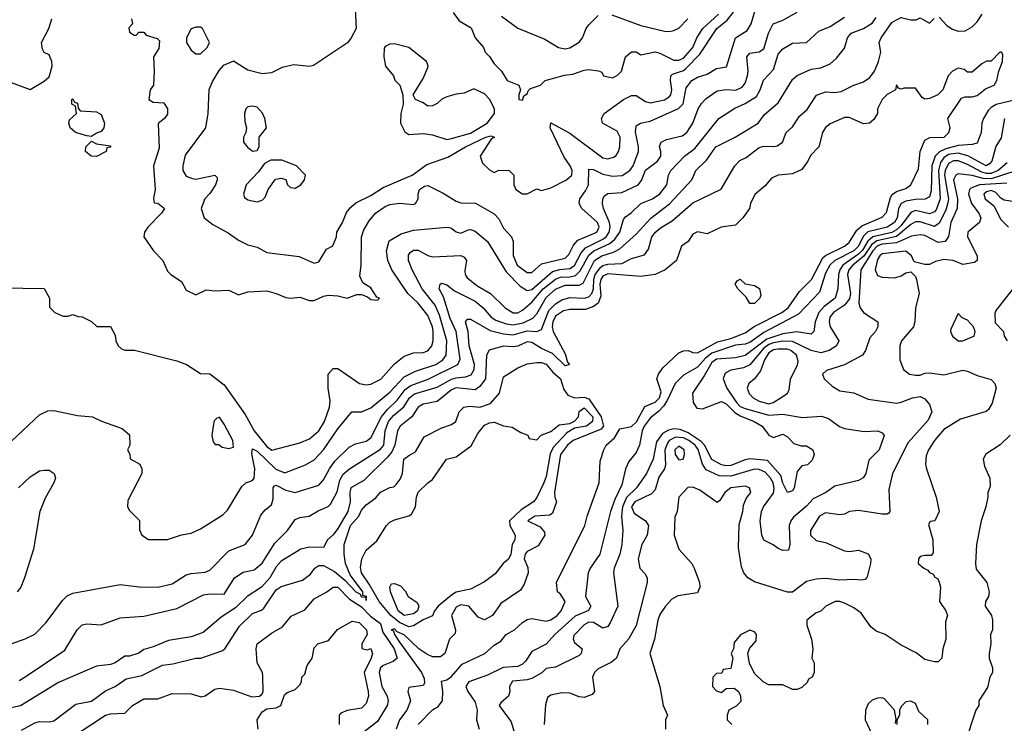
# Model space of a CAD drawing. Header units: inches. Extents: x 2348341 to 2479810, y 460419 to 613669.
# Tile 371 of 656: x 2390506 to 2394665, y 562055 to 565027. Entities that reach past the tile are written whole.
import ezdxf

# ---------------------------------------------------------------- set-up
doc = ezdxf.new("R2010")
doc.units = ezdxf.units.IN
doc.header["$MEASUREMENT"] = 0
doc.layers.add('C3596', color=7, linetype='Continuous')

msp = doc.modelspace()

# ---------------------------------------------------------------- linework, layer by layer
at = {"layer": 'C3596', "color": 2}
for points, elevation in [([(2390430, 563894), (2390610, 563891.3), (2390632, 563850), (2390632.7, 563812.7), (2390654, 563790), (2390690, 563774), (2390710, 563774), (2390730, 563782), (2390752.7, 563772.7), (2390770, 563772), (2390810, 563752), (2390831.6, 563731.6), (2390890, 563731.3), (2390910, 563694), (2390912, 563670), (2390922, 563650), (2390936.9, 563636.9), (2390950, 563631.3), (2390990.9, 563630.9), (2391170, 563586), (2391210.7, 563570.7), (2391270, 563532), (2391310, 563531.3), (2391370, 563484.7), (2391459.3, 563359.3), (2391496.4, 563290), (2391550, 563224.4), (2391571.8, 563208.2), (2391690, 563239.1), (2391730, 563256.3), (2391770, 563290.8), (2391793.6, 563330), (2391814.5, 563390), (2391817, 563417), (2391808.9, 563471.1), (2391808.7, 563530), (2391830, 563554), (2391850, 563554), (2391942, 563490), (2391970, 563484), (2391990, 563487.7), (2392031.1, 563508.9), (2392088.5, 563571.5), (2392130, 563606), (2392170, 563619.3), (2392210, 563621.6), (2392230, 563627.7), (2392247, 563650), (2392253, 563670), (2392252.4, 563710), (2392249.6, 563730), (2392230, 563778), (2392190, 563829.6), (2392145.1, 563870), (2392078, 563970), (2392060.9, 564010), (2392055.1, 564050), (2392066.6, 564093.4), (2392117.2, 564122.8), (2392170, 564138.4), (2392310.6, 564150.6), (2392327.3, 564147.3), (2392350, 564131.3), (2392370, 564124.7), (2392400.2, 564139.8), (2392410, 564141), (2392430, 564134), (2392482, 564090), (2392561.5, 563961.5), (2392620.7, 563900.7), (2392650, 563882.7), (2392670, 563886.7), (2392756.9, 563963.1), (2392787.6, 563972.4), (2392830, 563975.8), (2392850, 563989), (2392877.9, 564042.1), (2392896.2, 564063.8), (2392970, 564099.7), (2392983.5, 564110), (2392996.8, 564130), (2393000.8, 564150), (2392998.2, 564170), (2392971.8, 564230), (2392967.6, 564250), (2392969.7, 564270.3), (2392977, 564283), (2392990, 564293.4), (2393050, 564296.3), (2393119.3, 564330), (2393132.5, 564347.5), (2393150, 564390.6), (2393200.9, 564430), (2393214, 564450), (2393215.1, 564470), (2393209.3, 564490.7), (2393215.3, 564510), (2393238.6, 564521.4), (2393304.4, 564535.6), (2393323.7, 564550), (2393349.7, 564590.3), (2393371.8, 564650), (2393386.5, 564673.5), (2393406.5, 564693.5), (2393453, 564727), (2393490, 564732.2), (2393531.1, 564728.9), (2393558.2, 564741.8), (2393570, 564758.8), (2393580.5, 564790), (2393583.5, 564810), (2393578.4, 564870), (2393590, 564884.9), (2393630, 564890.4), (2393650, 564904), (2393669.6, 564970.4), (2393689.2, 565010), (2393730, 565024.9), (2393790, 565059.3)], 86), ([(2390978, 565030), (2390982, 565010), (2390967.9, 564992.1), (2390970, 564974), (2390990, 564962), (2390998, 564962), (2391010, 564974), (2391030, 564974), (2391041, 564961), (2391087.3, 564947.3), (2391097.1, 564937.1), (2391094.4, 564905.6), (2391071, 564870), (2391074.8, 564810), (2391071.3, 564750), (2391058, 564730), (2391052, 564690), (2391070, 564678), (2391115.3, 564675.3), (2391130.8, 564650), (2391130, 564628), (2391118, 564610), (2391091.3, 564588.7), (2391095.9, 564484.1), (2391070.9, 564409.1), (2391078.8, 564310), (2391072, 564272), (2391074, 564254), (2391090, 564252), (2391118, 564230), (2391104.7, 564210), (2391046.8, 564150), (2391034, 564130), (2391031, 564110), (2391071.3, 564050), (2391110.8, 564010), (2391130, 563964.7), (2391144.7, 563950), (2391190, 563921), (2391210, 563884.7), (2391250, 563864.7), (2391293.6, 563886.4), (2391330, 563881), (2391390, 563884.7), (2391430, 563864.7), (2391470, 563878), (2391550, 563881), (2391590, 563870.8), (2391630, 563854), (2391650, 563850.8), (2391690, 563854.8), (2391730, 563841), (2391750, 563841), (2391790, 563858.8), (2391810, 563862.8), (2391850, 563861), (2391890, 563851.3), (2391930, 563866), (2391950, 563866), (2391976, 563856), (2391990, 563844.7), (2392018, 563842), (2392026, 563850), (2392015.3, 563855.3), (2391990, 563894), (2391955.3, 563915.3), (2391943.1, 563943.1), (2391949.3, 563990.7), (2391949.6, 564109.6), (2391960.1, 564139.9), (2391982.3, 564177.7), (2392009.4, 564210), (2392050, 564237.3), (2392070, 564246), (2392110, 564251.3), (2392170, 564246), (2392178, 564250), (2392188.7, 564270), (2392188.7, 564290), (2392195.3, 564310), (2392216.5, 564323.5), (2392230, 564326.8), (2392294.5, 564294.5), (2392350, 564260.3), (2392370, 564254), (2392431.8, 564251.8), (2392510, 564207.3), (2392530, 564186), (2392550, 564146.8), (2392584, 564110), (2392590.5, 564090.5), (2392590.5, 564030.5), (2392608, 563990), (2392650, 563958.8), (2392670, 563958.8), (2392710, 563995.8), (2392810, 564020.3), (2392825.2, 564034.8), (2392845.1, 564074.9), (2392863.9, 564096.1), (2392943.7, 564130), (2392954.3, 564150), (2392946.6, 564170), (2392881.2, 564230), (2392869.4, 564250), (2392872.3, 564270), (2392896.4, 564303.6), (2392908.2, 564330), (2392910, 564396), (2392930, 564394), (2392970, 564374.9), (2393010, 564365.7), (2393050.8, 564369.2), (2393083.6, 564390), (2393096.9, 564410), (2393120.5, 564470), (2393120.5, 564490), (2393107.3, 564552.7), (2393110, 564578), (2393128, 564590), (2393170, 564598.7), (2393288.6, 564651.4), (2393308.5, 564671.5), (2393321.1, 564738.9), (2393345.2, 564770), (2393370, 564784), (2393410, 564797.3), (2393450, 564821), (2393491.7, 564828.3), (2393529.4, 564950), (2393579.3, 564980.7), (2393596.2, 565010), (2393613, 565067)], 90), ([(2391922.8, 565070), (2391926.8, 564990), (2391906.8, 564950), (2391890.4, 564929.6), (2391747.1, 564832.9), (2391730, 564829.3), (2391663.5, 564836.5), (2391615.3, 564824.7), (2391570, 564802), (2391530, 564798), (2391470, 564813.2), (2391410, 564852.3), (2391366.1, 564833.9), (2391347.4, 564812.6), (2391322, 564770), (2391304.9, 564730), (2391300.7, 564630), (2391291, 564570), (2391205.8, 564454.2), (2391194.8, 564410), (2391194.8, 564390), (2391210, 564366), (2391235.9, 564355.9), (2391250, 564353.4), (2391330, 564370.7), (2391339.8, 564359.8), (2391341, 564350), (2391333.4, 564330), (2391310, 564293.2), (2391288, 564270), (2391273.4, 564230), (2391286, 564190), (2391321.4, 564161.4), (2391387.1, 564127.1), (2391430, 564096), (2391470, 564076), (2391510, 564066), (2391550, 564044), (2391687.1, 564027.1), (2391750, 563998), (2391770, 564004.7), (2391802, 564058), (2391828.7, 564071.3), (2391844, 564110), (2391845.2, 564130), (2391869.3, 564170), (2391887.3, 564212.7), (2391904.4, 564235.6), (2391926.2, 564253.8), (2391990, 564284.4), (2392041.5, 564318.5), (2392163.7, 564370), (2392225.3, 564414.7), (2392314.5, 564445.5), (2392390, 564490.3), (2392475.3, 564530), (2392495.9, 564535.9), (2392511.3, 564531.3), (2392497.3, 564522.7), (2392450.7, 564450), (2392461.4, 564421.4), (2392490, 564392), (2392510, 564382), (2392530, 564391), (2392574, 564390), (2392594, 564370), (2392594, 564330), (2392602, 564310), (2392630, 564292), (2392650, 564292), (2392690, 564312), (2392710, 564304.7), (2392750, 564316), (2392815.3, 564350), (2392839, 564370), (2392839.5, 564390), (2392831.3, 564410), (2392805.7, 564445.7), (2392747.3, 564570), (2392749.3, 564590.7), (2392830, 564548), (2392970, 564443), (2392990, 564439.1), (2393014.2, 564445.8), (2393026.3, 564453.7), (2393035.1, 564470), (2393040.9, 564490), (2393042.9, 564530), (2393030, 564556), (2392968.7, 564590), (2392964, 564610), (2392975.3, 564630), (2393057.2, 564690), (2393090, 564706), (2393110, 564706), (2393150, 564682), (2393170, 564675.5), (2393230, 564688.8), (2393250, 564700.5), (2393256.9, 564710), (2393261.1, 564730), (2393254.7, 564770), (2393257, 564790), (2393263.3, 564796.7), (2393310, 564812.4), (2393320, 564820), (2393378.5, 564881.5), (2393451.5, 564990), (2393494.6, 565025.4), (2393521.2, 565058.8)], 94), ([(2392337.5, 565057.5), (2392362, 565022), (2392412.7, 564992.7), (2392430.8, 564950), (2392464.7, 564910), (2392472, 564890), (2392490, 564872), (2392510, 564841), (2392541, 564810), (2392566, 564770), (2392614, 564750), (2392622, 564730), (2392614, 564710), (2392614, 564690), (2392630, 564687.3), (2392635.3, 564704.7), (2392650, 564714), (2392654, 564726), (2392664, 564736), (2392706, 564750), (2392726, 564770), (2392807.2, 564792.8), (2392843.2, 564796.8), (2392890, 564814), (2392910, 564816.3), (2392950.9, 564810.9), (2392964.7, 564804.7), (2392972, 564790), (2393010, 564781), (2393030, 564791.3), (2393048.7, 564810), (2393065.2, 564870), (2393090, 564890.7), (2393110, 564891), (2393130, 564878), (2393190, 564890.5), (2393210, 564885.5), (2393270, 564856.5), (2393290, 564855.3), (2393310, 564864.2), (2393349.7, 564910), (2393366.3, 564950), (2393391.2, 564990), (2393458.3, 565050)], 98), ([(2390470, 562391.3), (2390530, 562411.3), (2390570, 562432), (2390618.6, 562481.4), (2390686.8, 562573.2), (2390707, 562593), (2390730, 562604), (2390930, 562641), (2391010.9, 562630.9), (2391089.3, 562630.7), (2391150, 562644), (2391210, 562682), (2391230, 562688), (2391290, 562693.4), (2391310, 562702), (2391390, 562784), (2391459, 562810), (2391489.3, 562850), (2391525.4, 562934.6), (2391543.3, 562956.7), (2391570, 562978), (2391576.6, 563003.4), (2391577.2, 563050), (2391582, 563058), (2391590, 563060.7), (2391630, 563039.5), (2391670, 563030.5), (2391770, 563060.7), (2391790, 563082.8), (2391815.1, 563130), (2391838, 563162), (2391898.6, 563221.4), (2391924, 563236), (2391970, 563246.7), (2391990, 563260.5), (2392034.2, 563350), (2392059.4, 563380.6), (2392100.7, 563419.3), (2392134.9, 563465.1), (2392158.5, 563481.5), (2392231.4, 563508.6), (2392357, 563570), (2392366.5, 563593.5), (2392349.8, 563709.8), (2392325.1, 563765.1), (2392296.2, 563856.2), (2392278, 563890), (2392282, 563910), (2392290, 563914), (2392310, 563907.3), (2392342.3, 563882.3), (2392430, 563838.4), (2392463.8, 563810), (2392498, 563770), (2392517.1, 563757.1), (2392561.6, 563741.6), (2392590, 563738), (2392633.6, 563746.4), (2392674.2, 563765.8), (2392690, 563783.8), (2392730, 563853.4), (2392770, 563889), (2392810, 563905.8), (2392870, 563905.2), (2392886.5, 563913.5), (2392933.7, 564010), (2392965.1, 564030), (2393014.8, 564045.2), (2393041.6, 564058.4), (2393110, 564121.6), (2393171.7, 564188.3), (2393251.5, 564248.5), (2393346, 564350), (2393362.9, 564390), (2393406.7, 564433.3), (2393446.6, 564490), (2393529, 564530), (2393626, 564590), (2393653, 564627), (2393710, 564676), (2393770, 564774), (2393790, 564790.5), (2393850, 564817.3), (2393890, 564823), (2393930, 564840.7), (2393955.9, 564864.1), (2393990, 564906), (2394003.6, 564950), (2394018, 564970), (2394070.8, 564989.2), (2394107.8, 565012.2), (2394123.8, 565036.2)], 78), ([(2390470, 564761), (2390550, 564731.3), (2390610, 564766.8), (2390630, 564786), (2390644, 564830), (2390642, 564850), (2390630, 564878), (2390610, 564888), (2390602, 564902), (2390599, 564930), (2390628.7, 564990), (2390642, 565030)], 90), ([(2390472.5, 563247.5), (2390590, 563358), (2390624.7, 563375.3), (2390650, 563376), (2390750, 563354.8), (2390814, 563350), (2390851.1, 563331.1), (2390939.6, 563299.6), (2390970, 563274), (2390972, 563230), (2390962, 563210), (2390971.6, 563191.6), (2390972.7, 563172.7), (2391014, 563150), (2391022, 563130), (2391022, 563110), (2390963.6, 562996.4), (2390962, 562970), (2390970, 562954), (2391011.6, 562911.6), (2391012.7, 562872.7), (2391022, 562850), (2391050, 562832), (2391130, 562831.3), (2391189.1, 562850.9), (2391230, 562858), (2391270, 562876), (2391364.1, 562935.9), (2391384.1, 562955.9), (2391444.8, 563055.2), (2391462, 563070), (2391490, 563080.7), (2391497, 563090), (2391499.7, 563130), (2391486.2, 563193.8), (2391490, 563214.8), (2391510, 563204.4), (2391588, 563128), (2391626.8, 563113.2), (2391713.1, 563146.9), (2391750, 563168), (2391790, 563210.5), (2391850, 563299.1), (2391909.5, 563370.5), (2391950, 563370.5), (2391990, 563388), (2392070, 563454), (2392130, 563518.7), (2392177.5, 563542.5), (2392264.5, 563570), (2392293.6, 563590), (2392307.8, 563610), (2392309.8, 563670), (2392279.4, 563779.4), (2392261.1, 563821.1), (2392206, 563890), (2392164.2, 563970), (2392148, 564010), (2392148.2, 564031.8), (2392155.9, 564044.1), (2392170, 564052.7), (2392190, 564052.7), (2392230, 564030.7), (2392250, 564025.5), (2392370, 564030.3), (2392383.7, 564023.7), (2392393.4, 564010), (2392387.2, 563967.2), (2392388.5, 563950), (2392396.9, 563936.9), (2392440.9, 563900.9), (2392495.5, 563870), (2392556.3, 563810), (2392590, 563788.9), (2392610, 563788.9), (2392630, 563800.4), (2392670, 563833.4), (2392717.6, 563890), (2392770, 563930.2), (2392790, 563939.7), (2392830, 563940.2), (2392854.3, 563945.7), (2392874.3, 563965.7), (2392910, 564032.4), (2392931.3, 564050), (2392999, 564081), (2393020.7, 564099.3), (2393041.7, 564130), (2393056.6, 564183.4), (2393065.6, 564194.4), (2393089.6, 564210.4), (2393129.7, 564250.3), (2393179, 564270), (2393210, 564290.8), (2393239.5, 564330), (2393247, 564370), (2393257, 564390), (2393315.1, 564450), (2393357.4, 564482.6), (2393459.3, 564610), (2393526.7, 564653.3), (2393570, 564672.2), (2393618, 564702), (2393634, 564730), (2393648.1, 564771.9), (2393690, 564816), (2393710, 564881), (2393730, 564904), (2393770, 564927.3), (2393830, 564930.8), (2393881.2, 564978.8), (2393930, 564998), (2393990, 565037.6)], 82), ([(2390504.1, 562235.9), (2390530, 562250.7), (2390696.6, 562363.4), (2390749.2, 562450), (2390770, 562470.8), (2390790, 562474.8), (2390850, 562470.8), (2390930, 562500.7), (2391030, 562508), (2391170, 562540.5), (2391282.5, 562597.5), (2391310, 562602), (2391370, 562601), (2391414, 562670), (2391450, 562694), (2391496.6, 562703.4), (2391530, 562730.8), (2391584.2, 562815.8), (2391637.2, 562870), (2391670, 562916), (2391690, 562924), (2391729.5, 562930.5), (2391767.2, 562952.8), (2391809.6, 562970.4), (2391819.6, 562980.4), (2391847.3, 563032.7), (2391858.4, 563081.6), (2391872.2, 563107.8), (2391899.3, 563130), (2392030, 563212.2), (2392044, 563230), (2392049.8, 563290), (2392064.5, 563330), (2392085.3, 563354.7), (2392128.4, 563391.6), (2392152.8, 563430), (2392174.1, 563445.9), (2392270, 563475.2), (2392330, 563508.2), (2392350, 563514.7), (2392390, 563517.7), (2392413.4, 563526.6), (2392425.7, 563550), (2392427.3, 563570), (2392405.4, 563650), (2392401, 563710), (2392389.5, 563750.5), (2392398, 563762), (2392410, 563762), (2392493.9, 563713.9), (2392550, 563699.7), (2392590, 563695.5), (2392650, 563712.9), (2392690, 563710.4), (2392710, 563718.8), (2392741.7, 563798.3), (2392770, 563827.2), (2392796.6, 563843.4), (2392830, 563854), (2392890, 563850.3), (2392910, 563856.5), (2392922.6, 563870), (2392929.8, 563890), (2392931.2, 563930), (2392937, 563950), (2392959.7, 563980.3), (2392970, 563989.1), (2392990, 563993.6), (2393050, 563996.5), (2393090, 564018.4), (2393146, 564034), (2393162.7, 564057.3), (2393177, 564110), (2393192.3, 564130), (2393212.7, 564147.3), (2393262.7, 564177.3), (2393350, 564254), (2393469.2, 564310.8), (2393527, 564410), (2393548.3, 564431.7), (2393574.7, 564445.3), (2393630, 564487.3), (2393650, 564493), (2393690, 564490.7), (2393706, 564494), (2393728.7, 564510), (2393744, 564550), (2393770, 564574.8), (2393800.5, 564619.5), (2393832.9, 564647.1), (2393872, 564708), (2393910, 564722), (2393950, 564719.3), (2393976.6, 564723.4), (2394030, 564750.7), (2394070, 564764), (2394097.7, 564782.3), (2394117, 564810), (2394133.2, 564850), (2394144, 564890), (2394137.2, 564930), (2394145.2, 564950), (2394190, 565014.8), (2394210, 565026.8), (2394230, 565036), (2394270, 565026), (2394293.6, 565026.4), (2394310, 565034), (2394350, 565012), (2394368.7, 565031.3)], 74), ([(2392541.4, 565041.4), (2392610, 564990.8), (2392724.5, 564944.5), (2392782, 564910), (2392810, 564904), (2392830, 564907.3), (2392870, 564931.3), (2392884, 564950), (2392899, 564990), (2392910, 565004.7), (2392950, 565044.7)], 102), ([(2393007.9, 565047.9), (2393130, 565002.4), (2393230, 564978), (2393250, 564977.3), (2393270, 564980.7), (2393290, 564990.8), (2393329, 565030)], 102), ([(2394390, 565038), (2394422.4, 565002.4), (2394446.4, 564986.4), (2394470, 564978), (2394500.1, 564979.9), (2394530, 564997.3), (2394550, 565017.3), (2394571.8, 565050)], 74), ([(2392188.8, 562050), (2392250, 562111.8), (2392274.4, 562125.6), (2392292.7, 562150), (2392294, 562190), (2392287.7, 562232.3), (2392310, 562238.4), (2392330, 562252), (2392375.8, 562304.2), (2392471.3, 562350), (2392510, 562385.2), (2392538, 562402), (2392561, 562430), (2392596, 562450), (2392630, 562481.2), (2392650, 562493.2), (2392670, 562497.2), (2392730, 562486.6), (2392750, 562491.6), (2392777, 562510), (2392793.4, 562530), (2392810.3, 562570), (2392790, 562601), (2392778, 562610), (2392774, 562650), (2392893, 562890), (2392903, 562930), (2392954, 563070), (2392958, 563162), (2392973.4, 563210), (2392984, 563230), (2393019.1, 563260.9), (2393041.1, 563298.9), (2393090, 563308.4), (2393111.3, 563328.7), (2393147.2, 563392.8), (2393190, 563411.8), (2393208.2, 563430), (2393215.6, 563455.6), (2393196.9, 563510), (2393204.4, 563530), (2393223.4, 563556.6), (2393290, 563619.1), (2393310, 563628.2), (2393329.6, 563629.6), (2393350, 563620.9), (2393370, 563619.6), (2393454.2, 563665.8), (2393510, 563679.8), (2393570, 563704.7), (2393609.2, 563730.8), (2393726, 563790), (2393752, 563810), (2393800.7, 563879.3), (2393851, 563929), (2393899.1, 564020.9), (2393909.3, 564030.7), (2393990.5, 564070), (2394010, 564085.6), (2394041.8, 564138.2), (2394063.2, 564156.8), (2394150, 564193), (2394167.3, 564212.7), (2394184.1, 564275.9), (2394191.4, 564288.6), (2394210, 564301.6), (2394250, 564313.2), (2394270.8, 564330), (2394303, 564397), (2394310.4, 564469.6), (2394330, 564518), (2394350.8, 564529.2), (2394411.3, 564530), (2394431.3, 564550), (2394436, 564570), (2394426.8, 564610), (2394484.9, 564695.1), (2394498.8, 564701.2), (2394530, 564700.9), (2394550, 564706.6), (2394585.5, 564734.5), (2394622, 564750), (2394634, 564770), (2394642, 564810), (2394658, 564850), (2394659.6, 564879.6), (2394654, 564890), (2394646, 564890), (2394610, 564852), (2394590, 564851.3), (2394570, 564841), (2394530, 564804.7), (2394510, 564804.7), (2394496, 564816), (2394470, 564822), (2394446, 564810), (2394428, 564790), (2394406, 564730), (2394385.2, 564710), (2394350, 564693.4), (2394330, 564691), (2394318.8, 564698.8), (2394290, 564738), (2394242, 564738), (2394230, 564734), (2394218, 564738), (2394210, 564752), (2394206, 564730), (2394170, 564711.3), (2394149, 564690), (2394129.5, 564650.5), (2394129.2, 564630), (2394114.2, 564605.8), (2394095.3, 564590), (2394070, 564587.3), (2394010, 564613.4), (2393990, 564614), (2393930, 564586.8), (2393910, 564570.8), (2393897.2, 564550), (2393881.2, 564490), (2393846.3, 564453.7), (2393836, 564430), (2393810, 564394.8), (2393770, 564375.5), (2393710, 564370.8), (2393682.5, 564357.5), (2393654.8, 564325.2), (2393612.1, 564287.9), (2393593.2, 564250), (2393589, 564230), (2393561.2, 564190), (2393530, 564159.1), (2393469.5, 564150.5), (2393410, 564122.8), (2393370, 564130.7), (2393350, 564121), (2393329.6, 564090.4), (2393302, 564070), (2393281.2, 564010), (2393232.3, 563970), (2393190, 563950.3), (2393130, 563942.3), (2392990, 563953.8), (2392970, 563943.6), (2392961.1, 563930), (2392957, 563910), (2392960.7, 563859.3), (2392949.7, 563830), (2392930, 563814.9), (2392896.8, 563803.2), (2392830, 563802.3), (2392802.9, 563797.1), (2392770, 563774), (2392757.7, 563750), (2392755.9, 563730), (2392760.3, 563710), (2392810, 563615.1), (2392820.5, 563580.5), (2392828, 563570), (2392810, 563565.5), (2392756.3, 563616.3), (2392710, 563637.4), (2392670, 563663.1), (2392650, 563666.4), (2392610, 563648.4), (2392590, 563644.9), (2392550, 563648), (2392489.4, 563630.6), (2392478.4, 563610), (2392473.3, 563510), (2392450, 563477.1), (2392430, 563463.8), (2392350, 563471.4), (2392330, 563463.7), (2392270, 563414.4), (2392210, 563402.4), (2392190, 563390.4), (2392162.9, 563350), (2392114, 563310), (2392102.4, 563290), (2392091.1, 563230), (2392077.7, 563202.3), (2392060.3, 563179.7), (2391959.8, 563080.2), (2391905.6, 563050), (2391900.5, 563030), (2391901.7, 562990), (2391892.1, 562950), (2391850, 562877.1), (2391830, 562850.5), (2391806.6, 562830), (2391790, 562798), (2391730, 562799.6), (2391694, 562790), (2391610, 562739.3), (2391590, 562715.5), (2391563.1, 562670), (2391527.8, 562630), (2391467.3, 562590), (2391417.7, 562542.3), (2391357, 562503), (2391280.8, 562439.2), (2391230, 562420.4), (2391134.7, 562405.3), (2391070, 562377.3), (2391030, 562366.8), (2391010, 562351.3), (2390970, 562338), (2390950, 562338), (2390910, 562311), (2390890, 562302.8), (2390830, 562296), (2390670, 562227.3), (2390510, 562128.2), (2390450, 562115.5)], 70), ([(2394719.1, 564690), (2394631.5, 564668.5), (2394610, 564656.2), (2394596.7, 564643.3), (2394577.1, 564610), (2394570.4, 564590), (2394568, 564550), (2394550, 564505.2), (2394530, 564499.5), (2394470, 564495.1), (2394418, 564482), (2394391.9, 564468.1), (2394373.6, 564450), (2394359.3, 564410), (2394356.2, 564303.8), (2394350, 564278), (2394331.6, 564268.4), (2394290, 564267.7), (2394250, 564259.8), (2394230, 564251.1), (2394219, 564230), (2394213.2, 564190), (2394200.9, 564170), (2394170, 564150.9), (2394089.5, 564130.5), (2394069.5, 564110.5), (2394049.2, 564070), (2394030, 564050.8), (2393950, 564009.7), (2393929, 563990), (2393910, 563956.2), (2393884.2, 563875.8), (2393796.5, 563783.5), (2393650, 563705.8), (2393590, 563663.1), (2393570, 563656.1), (2393530, 563651.5), (2393430, 563617.8), (2393402.6, 563597.4), (2393370, 563559.1), (2393310, 563526), (2393274.4, 563490), (2393241.4, 563418.6), (2393225, 563395), (2393206.5, 563373.5), (2393170, 563343.6), (2393143.6, 563310), (2393135.3, 563290), (2393124.9, 563230), (2393110, 563199), (2393079.9, 563160.1), (2393064.9, 563130), (2393050, 563062), (2393019.6, 563000.4), (2393001.3, 562950), (2392957.1, 562770), (2392916.3, 562710), (2392908, 562690), (2392896, 562590), (2392919.1, 562550), (2392908.3, 562531.7), (2392852.5, 562507.5), (2392766.8, 562430), (2392730, 562389.3), (2392670, 562358), (2392643.2, 562316.8), (2392630, 562304.2), (2392610, 562295.1), (2392549.1, 562290.9), (2392481.7, 562258.3), (2392402.8, 562230), (2392390.8, 562210), (2392398.8, 562190), (2392430, 562144.7), (2392438, 562110), (2392436, 562070), (2392446.8, 562030)], 74), ([(2394665.7, 564610), (2394652.2, 564527.8), (2394628.9, 564491.1), (2394612, 564430), (2394602.6, 564417.4), (2394589.3, 564410), (2394511.2, 564451.2), (2394470, 564462.4), (2394430, 564457), (2394410, 564443.5), (2394396.3, 564423.7), (2394386.7, 564390), (2394393.8, 564270), (2394376.8, 564223.2), (2394370, 564214.7), (2394350, 564207.3), (2394290, 564220.4), (2394270, 564212.6), (2394230, 564157.8), (2394210, 564139.1), (2394190, 564128.1), (2394110, 564109.2), (2394088.8, 564091.2), (2394066, 564054), (2394050, 564037), (2393983.2, 563990), (2393970.2, 563970), (2393964.6, 563950), (2393962.4, 563890), (2393950.7, 563850.7), (2393904.9, 563815.1), (2393881.7, 563790), (2393866.4, 563750), (2393860.5, 563710), (2393850, 563698), (2393788.5, 563708.5), (2393730, 563700.7), (2393662.1, 563677.9), (2393570, 563608.4), (2393530, 563598), (2393450, 563592.5), (2393430, 563579.1), (2393398, 563522), (2393348.4, 563450), (2393350.7, 563410), (2393365.8, 563385.8), (2393390, 563383), (2393470, 563413.7), (2393490, 563404.2), (2393527.7, 563367.7), (2393550, 563353.8), (2393609.3, 563329.3), (2393642, 563310), (2393670, 563272), (2393690, 563262), (2393730, 563276), (2393750, 563264.7), (2393776.8, 563236.8), (2393807.5, 563227.5), (2393830, 563227.3), (2393856, 563210), (2393862.8, 563190), (2393853.7, 563166.3), (2393833.4, 563146.6), (2393810, 563142), (2393790, 563118), (2393777.1, 563050), (2393770, 563037.2), (2393749.7, 563029.7), (2393730, 563069), (2393721.3, 563101.3), (2393665.4, 563165.4), (2393590, 563172), (2393570, 563168.2), (2393510, 563143.5), (2393490, 563142), (2393470, 563146.9), (2393429.8, 563169.8), (2393399.1, 563230), (2393385.5, 563245.5), (2393330, 563282), (2393295.5, 563295.5), (2393270, 563298.5), (2393246.4, 563293.6), (2393221, 563279), (2393196.5, 563243.5), (2393182.6, 563170), (2393154.4, 563110), (2393112.2, 563050), (2393070, 563008.4), (2393052.6, 562970), (2393048.1, 562928.1), (2393054, 562870), (2393050.3, 562810), (2393041.3, 562770), (2393017.1, 562710), (2393014.9, 562690), (2393033.4, 562550), (2393001.1, 562478.9), (2392990, 562464), (2392970, 562457.2), (2392930, 562480.7), (2392910, 562482.4), (2392890, 562471.5), (2392846.4, 562426.4), (2392844.4, 562410), (2392850, 562396), (2392882, 562370), (2392878, 562350), (2392870, 562342), (2392770, 562292.7), (2392730, 562286), (2392711.7, 562268.3), (2392670, 562244.2), (2392650, 562238), (2392587.3, 562232.7), (2392575.5, 562210), (2392576.3, 562190), (2392570.5, 562169.5), (2392538, 562142), (2392531.3, 562130), (2392581.7, 562061.7), (2392604.6, 561984.6)], 78), ([(2394677.4, 564422.6), (2394639.6, 564390), (2394610, 564377.2), (2394590, 564377), (2394570, 564383.2), (2394510, 564415.5), (2394470, 564430.7), (2394450, 564430.7), (2394430, 564419.1), (2394415.4, 564390), (2394412.6, 564370), (2394429.2, 564270.8), (2394427, 564253), (2394417.6, 564222.4), (2394390, 564167.3), (2394370, 564153), (2394310, 564172.9), (2394290, 564173.1), (2394270, 564161.5), (2394210, 564111.2), (2394127.1, 564092.9), (2394104, 564076), (2394071.6, 564028.4), (2394026, 563990), (2394009.2, 563970), (2394003.2, 563950), (2394015.4, 563870), (2394011.5, 563848.5), (2393990, 563820.5), (2393944.4, 563790), (2393928.7, 563770), (2393925.7, 563750), (2393930.4, 563730), (2393966, 563670), (2393956, 563650), (2393926, 563630), (2393890, 563619.7), (2393850, 563629.7), (2393770, 563668), (2393730, 563669.1), (2393690, 563662.1), (2393670, 563654.5), (2393650, 563639), (2393590, 563569.7), (2393563.7, 563556.3), (2393510, 563546.3), (2393486.3, 563533.7), (2393478.4, 563510), (2393493.7, 563470), (2393534.6, 563410), (2393550, 563393.4), (2393570, 563384.4), (2393670, 563355.9), (2393730, 563360.3), (2393813.4, 563346.6), (2393892.5, 563352.5), (2393922, 563342), (2393968.7, 563308.7), (2393990, 563300.5), (2394072.7, 563287.3), (2394130.7, 563290.7), (2394150, 563282), (2394158, 563270), (2394137.3, 563210), (2394093.7, 563166.3), (2394080.4, 563110), (2394068.6, 563091.4), (2394050, 563080.7), (2393950, 563057.2), (2393911, 563030), (2393857.4, 563002.6), (2393830, 562972), (2393774.7, 562925.3), (2393763, 562910), (2393757.1, 562890), (2393759.1, 562810), (2393753.4, 562786.6), (2393730, 562785.2), (2393710, 562793.2), (2393689.5, 562809.5), (2393650, 562829), (2393641.2, 562850), (2393634.5, 562910), (2393639.6, 562950), (2393647.8, 562970), (2393690, 563027.7), (2393692.9, 563047.1), (2393688.3, 563070), (2393677.6, 563090), (2393655.3, 563115.3), (2393630, 563127.6), (2393610, 563128.7), (2393510, 563099.3), (2393460.9, 563100.9), (2393406.1, 563126.1), (2393389.8, 563149.8), (2393371.5, 563211.5), (2393359.3, 563230), (2393333.3, 563250), (2393310, 563260.5), (2393276.3, 563263.7), (2393250.2, 563250), (2393241.9, 563238.1), (2393231, 563210), (2393234, 563146), (2393230.4, 563130), (2393205.4, 563094.6), (2393190, 563041.2), (2393175.1, 563024.9), (2393104.4, 562990), (2393090.5, 562970), (2393102.3, 562942.3), (2393150, 562910.8), (2393162, 562890), (2393156.3, 562850), (2393134, 562810), (2393118.8, 562750), (2393126, 562710), (2393147.5, 562687.5), (2393156, 562670), (2393157.3, 562650), (2393110, 562468.7), (2393077.3, 562410), (2393041.6, 562370), (2393026.8, 562330), (2393006.4, 562313.6), (2392950, 562285.1), (2392934.9, 562270), (2392925.3, 562250), (2392934.8, 562190), (2392924, 562176), (2392890, 562163.7), (2392870, 562166.6), (2392830, 562182), (2392796.3, 562183.7), (2392750, 562174), (2392736, 562164), (2392727.1, 562132.9), (2392721, 562050)], 82), ([(2394710, 564387.6), (2394610, 564355), (2394576.2, 564356.2), (2394530, 564368.7), (2394470, 564375.6), (2394460.7, 564370), (2394450.4, 564350), (2394467.2, 564270), (2394466.3, 564230), (2394438.9, 564170), (2394428.9, 564111.1), (2394414.8, 564090), (2394386.3, 564086.3), (2394330, 564115.1), (2394310, 564117.6), (2394273, 564113), (2394210, 564084.5), (2394150, 564078.1), (2394130, 564071.1), (2394110, 564050.7), (2394058.9, 563970), (2394050.4, 563830), (2394056.3, 563810), (2394070, 563790.8), (2394131, 563750), (2394130.8, 563730), (2394121, 563710), (2394096.8, 563683.2), (2394079.1, 563630), (2394066.8, 563610), (2393990.4, 563569.6), (2393914.4, 563545.6), (2393898, 563530), (2393904.7, 563510), (2393938.5, 563478.5), (2393970, 563458.8), (2394030, 563451), (2394090, 563424), (2394210, 563407.7), (2394230, 563410.7), (2394278, 563430), (2394310, 563434.9), (2394330, 563424.9), (2394350, 563401.6), (2394358.5, 563370), (2394344.1, 563335.9), (2394259, 563241), (2394193, 563110), (2394178, 563042), (2394182, 562950), (2394176.9, 562943.1), (2394170, 562938), (2394150, 562939), (2394050, 562954.5), (2394010.7, 562949.3), (2393990, 562939), (2393970, 562936), (2393910, 562944.5), (2393884.9, 562930), (2393847.3, 562870), (2393847.3, 562850), (2393870, 562826.8), (2393910, 562818.8), (2393990, 562784), (2394010, 562780.7), (2394050, 562786), (2394090.7, 562770.7), (2394101, 562750), (2394100.7, 562730), (2394086.4, 562673.6), (2394077.3, 562662.7), (2394061, 562659), (2394030, 562662.7), (2393970, 562659.6), (2393910, 562666.6), (2393870, 562663.7), (2393830, 562654), (2393770, 562609.3), (2393750, 562609.3), (2393610, 562653.2), (2393582, 562670), (2393565.2, 562690), (2393555.5, 562715.5), (2393543.2, 562796.8), (2393545.6, 562894.4), (2393561.2, 562950), (2393563.7, 562976.3), (2393575.1, 563004.9), (2393594, 563030), (2393588.7, 563050), (2393570, 563057), (2393510, 563049), (2393484.7, 563030), (2393463.6, 562996.4), (2393452, 562988), (2393379.3, 563039.3), (2393350, 563052), (2393328.5, 563051.5), (2393290.7, 563010), (2393282.8, 562950), (2393274, 562926), (2393270.6, 562850), (2393290.6, 562790), (2393344.9, 562730), (2393355.5, 562710), (2393377.3, 562650), (2393379.1, 562630), (2393370, 562606), (2393286.2, 562593.8), (2393260.3, 562579.7), (2393234.8, 562550), (2393210, 562514), (2393201.6, 562490), (2393188.2, 562410), (2393168.2, 562350), (2393210.6, 562210), (2393224.7, 562130), (2393242, 562090), (2393234, 562070), (2393234, 562030)], 86), ([(2394676.4, 564336.4), (2394561, 564330), (2394524.4, 564315.6), (2394518, 564310), (2394514, 564290), (2394526.7, 564250), (2394557.1, 564210), (2394565.5, 564190), (2394560.7, 564170), (2394510.6, 564129.4), (2394510.5, 564110), (2394550.6, 564030), (2394550.6, 564009.4), (2394539.1, 564000.9), (2394490, 563993.2), (2394449.6, 564009.6), (2394410, 564013.3), (2394374.2, 564005.8), (2394350, 563993.2), (2394330, 563993.2), (2394284.7, 564004.7), (2394273.2, 564030), (2394249.3, 564049.3), (2394150, 564038.4), (2394139.1, 564030), (2394130, 564014), (2394120.5, 563970), (2394130, 563946.8), (2394150, 563938.8), (2394203.1, 563936.9), (2394230, 563944.7), (2394250, 563958), (2394270, 563962), (2394290, 563942), (2394294.8, 563930), (2394306, 563870), (2394290.7, 563810), (2394287.7, 563750), (2394282, 563730), (2394230.8, 563670), (2394224, 563650), (2394224, 563590), (2394238.8, 563550), (2394264.7, 563530), (2394290, 563524.9), (2394310, 563524.9), (2394330, 563533.4), (2394350, 563534.8), (2394410, 563527.3), (2394490, 563546.8), (2394510, 563542.8), (2394550, 563524), (2394610, 563507.7), (2394625.5, 563490), (2394630.3, 563470.3), (2394613.5, 563406.5), (2394599, 563381), (2394588.1, 563371.9), (2394480.4, 563339.6), (2394410, 563296), (2394370.6, 563250), (2394344.9, 563210), (2394335.2, 563184.8), (2394333, 563150), (2394337.1, 563130), (2394377.3, 563010), (2394390.8, 562949.2), (2394372, 562910), (2394352, 562908), (2394344.7, 562895.3), (2394363, 562830), (2394365.4, 562774.6), (2394356.9, 562763.1), (2394330, 562764), (2394310, 562759), (2394302.8, 562750), (2394301, 562730), (2394324.7, 562710), (2394342, 562702), (2394350, 562692), (2394365.4, 562685.4), (2394371.6, 562671.6), (2394384.7, 562664.7), (2394390.8, 562650.8), (2394396, 562630), (2394391.3, 562570), (2394418, 562530), (2394424.7, 562510), (2394416.9, 562483.1), (2394418, 562410), (2394406, 562370), (2394401, 562330), (2394385.4, 562314.6), (2394370, 562314), (2394330, 562324), (2394292.5, 562352.5), (2394230, 562385.2), (2394162, 562430), (2394123.7, 562443.7), (2394102, 562462), (2394060.1, 562520.1), (2394030, 562542.7), (2393990, 562562.7), (2393970, 562569.3), (2393950.7, 562569.3), (2393912, 562550), (2393890.9, 562529.1), (2393870, 562522), (2393831.3, 562490), (2393831, 562470), (2393850.7, 562410.7), (2393856, 562370), (2393852, 562330), (2393862, 562310), (2393862, 562270), (2393854, 562250), (2393838, 562242), (2393832.7, 562227.3), (2393810, 562206), (2393790, 562198), (2393770, 562198), (2393730, 562218), (2393670, 562218), (2393646, 562230), (2393610, 562266), (2393588.4, 562308.4), (2393582, 562350), (2393588.7, 562371.3), (2393616.5, 562403.5), (2393619, 562430), (2393610, 562442), (2393590, 562449), (2393551.6, 562428.4), (2393523.6, 562396.4), (2393522, 562370), (2393512, 562350), (2393518, 562330), (2393510, 562286), (2393478, 562282), (2393472.7, 562267.3), (2393450, 562266), (2393434, 562250), (2393432, 562210), (2393450, 562192), (2393470, 562184.7), (2393490, 562202), (2393523.6, 562203.6), (2393542, 562190), (2393551.6, 562171.6), (2393552.7, 562147.3), (2393532, 562128), (2393502, 562110), (2393494, 562090), (2393494, 562070), (2393514, 562050)], 90), ([(2394754, 564250), (2394664.8, 564264.8), (2394650, 564272.7), (2394630, 564296.3), (2394610, 564304.7), (2394590, 564299.7), (2394579.5, 564290), (2394583.8, 564270), (2394621.1, 564241.1), (2394650, 564182.8), (2394682.8, 564150)], 94), ([(2394701, 563890), (2394630, 563798), (2394625.4, 563785.4), (2394626, 563746), (2394662, 563710), (2394664.7, 563690), (2394678, 563670)], 94), ([(2390513.4, 562026.6), (2390570, 562056.3), (2390590, 562062), (2390630, 562060.7), (2390650, 562064.9), (2390743.5, 562136.5), (2390810, 562148.4), (2390868.3, 562191.7), (2390910, 562210.4), (2390956.6, 562243.4), (2391022.6, 562257.4), (2391110, 562300.5), (2391153.6, 562306.4), (2391249.6, 562330.4), (2391270.7, 562330.7), (2391359.6, 562360.4), (2391373.2, 562370), (2391434.9, 562465.1), (2391490, 562519.1), (2391527, 562533), (2391538, 562542), (2391590, 562619.1), (2391610, 562633.4), (2391700.5, 562659.5), (2391735.1, 562684.9), (2391753.2, 562710), (2391770, 562722), (2391790, 562721.1), (2391836, 562696), (2391879.8, 562659.8), (2391925.7, 562610), (2391942.4, 562602.4), (2391950, 562588.9), (2391968, 562588), (2391970, 562574), (2391971.1, 562590), (2391955.3, 562595.3), (2391956.3, 562610), (2391902.4, 562682.4), (2391883.1, 562730), (2391876.9, 562770), (2391876.9, 562810), (2391903.1, 562890), (2391938.4, 562930), (2391950, 562954.8), (2391970, 562977.3), (2392010, 563006.8), (2392030, 563030.6), (2392070, 563050.6), (2392086.3, 563053.7), (2392096.6, 563063.4), (2392113.4, 563086.6), (2392122.9, 563110), (2392129.5, 563170), (2392150, 563186.8), (2392178.7, 563201.3), (2392214.5, 563265.5), (2392290, 563303), (2392330, 563317.3), (2392349, 563330), (2392362.7, 563370), (2392382, 563390), (2392406.2, 563393.8), (2392450, 563390.3), (2392494.6, 563405.4), (2392533.6, 563450), (2392550, 563518.8), (2392610, 563556.3), (2392650, 563572.7), (2392690, 563579.3), (2392710, 563579.5), (2392730, 563572.2), (2392758.5, 563538.5), (2392790.2, 563510.2), (2392804.5, 563464.5), (2392821.3, 563441.3), (2392850, 563430.2), (2392890, 563432.9), (2392910, 563424.9), (2392962.7, 563350), (2392972.9, 563310), (2392962.6, 563297.4), (2392844.4, 563250), (2392820.2, 563230), (2392790.5, 563190), (2392764.9, 563030), (2392766, 563010), (2392774, 562990), (2392757.3, 562942.7), (2392746, 562934), (2392682, 562930), (2392652, 562910), (2392704.5, 562884.5), (2392722.8, 562862.8), (2392724.9, 562850), (2392696.1, 562803.9), (2392650, 562781.2), (2392640.7, 562770), (2392637.3, 562750), (2392652.8, 562712.8), (2392653.4, 562690), (2392636.7, 562643.3), (2392622, 562618), (2392539.1, 562560.9), (2392502.8, 562510), (2392470, 562492.3), (2392443.3, 562503.3), (2392404, 562550), (2392370, 562555.1), (2392350, 562545.2), (2392330.7, 562510), (2392346.8, 562450), (2392345.4, 562434.6), (2392322, 562410), (2392302, 562350), (2392284.4, 562335.6), (2392250, 562336.4), (2392226.6, 562346.6), (2392192.8, 562370), (2392130, 562428), (2392100.7, 562440.7), (2392090, 562454.3), (2392076, 562450), (2392085.3, 562445.3), (2392089, 562430), (2392110, 562397.6), (2392203.6, 562270), (2392215.1, 562244.9), (2392215.6, 562224.4), (2392210, 562214), (2392150, 562206), (2392146, 562190), (2392157.3, 562150), (2392142, 562110), (2392110.4, 562069.6), (2392096.4, 562030)], 66), ([(2394690, 563272.3), (2394648.3, 563231.7), (2394587.7, 563192.3), (2394576, 563170), (2394581.4, 563141.4), (2394604.7, 563090), (2394605.4, 563054.6), (2394596, 563030), (2394596, 563010), (2394586.8, 562970), (2394567.3, 562910), (2394547.3, 562810), (2394543, 562730), (2394546.4, 562706.4), (2394591, 562650), (2394601, 562610), (2394598, 562590), (2394586, 562570), (2394584.7, 562550), (2394610.8, 562510.8), (2394616, 562490), (2394616, 562450), (2394607.3, 562430), (2394607.7, 562390), (2394602, 562350), (2394602, 562330), (2394614.8, 562290), (2394614.8, 562270), (2394604.7, 562250), (2394594.4, 562205.6), (2394558, 562150), (2394558, 562130), (2394544.7, 562110), (2394498, 561970)], 94), ([(2390501.2, 563050), (2390550, 563096), (2390590, 563121), (2390610, 563124.7), (2390630, 563124.7), (2390652, 563110), (2390658, 563090), (2390651, 563070), (2390613.7, 563006.3), (2390590.7, 562949.3), (2390564, 562790), (2390526.8, 562670), (2390511, 562630), (2390496, 562610)], 78), ([(2390749.4, 562010.6), (2390868.7, 562090), (2390890, 562095.5), (2390950, 562098), (2390982, 562130), (2391030, 562158.8), (2391090, 562158.8), (2391150, 562180.7), (2391230, 562178.8), (2391272.9, 562167.1), (2391290, 562170.8), (2391330, 562198.8), (2391350, 562204), (2391410, 562194.8), (2391486.4, 562166.4), (2391519, 562170), (2391530, 562178.8), (2391534.7, 562190), (2391533.6, 562253.6), (2391532, 562270), (2391509.4, 562310), (2391504.5, 562370), (2391509.6, 562390.4), (2391570, 562436.3), (2391617, 562463), (2391652.9, 562507.1), (2391710, 562534.8), (2391750, 562580.7), (2391804, 562610), (2391830, 562630.7), (2391850, 562630.3), (2391899, 562579), (2391950, 562547.5), (2391987.8, 562507.8), (2392030, 562476.5), (2392039.8, 562439.8), (2392087.4, 562370), (2392100.7, 562330), (2392084.4, 562315.6), (2392041.3, 562298.7), (2392030.4, 562290), (2392025.2, 562270), (2392035.3, 562210), (2392058.7, 562170), (2392063.1, 562150), (2392058.4, 562130), (2392017.2, 562062.8), (2391961.1, 562018.9)], 62), ([(2391513.2, 562030), (2391509.2, 562070), (2391530, 562102.8), (2391550, 562116.3), (2391590, 562121), (2391609.2, 562130.8), (2391624.5, 562175.5), (2391635.5, 562184.5), (2391670, 562198), (2391690, 562218), (2391697.2, 562230), (2391698, 562250), (2391710, 562262), (2391721.2, 562298.8), (2391742, 562330), (2391750, 562374), (2391766, 562390), (2391810, 562404.7), (2391848.9, 562451.1), (2391910, 562486), (2391940.5, 562480.5), (2391971, 562450), (2391974, 562430), (2391950.8, 562390), (2391951.3, 562371.3), (2391974.6, 562365.4), (2391990, 562370.8), (2391996, 562350), (2391990.5, 562330), (2391960.7, 562270), (2391978.4, 562190), (2391979.3, 562170), (2391970, 562139), (2391950, 562119.3), (2391890, 562109.3), (2391862.5, 562097.5), (2391856, 562090), (2391856.3, 562050)], 58), ([(2394206, 562054), (2394208, 562072), (2394202, 562110), (2394158.9, 562158.9), (2394150, 562162.7), (2394130, 562160.9), (2394107, 562153), (2394090, 562137.2), (2394079.3, 562110), (2394077.1, 562070), (2394106.7, 562006.7)], 94), ([(2394342, 562050), (2394342, 562070), (2394304.7, 562104.7), (2394290, 562138), (2394270, 562148), (2394250, 562146), (2394230, 562126), (2394222, 562110), (2394222, 562090), (2394211.6, 562068.4), (2394211.3, 562050)], 94)]:
    msp.add_lwpolyline(points, dxfattribs=dict(at, elevation=elevation))
for points, elevation in [([(2391270, 564995.3), (2391250, 564995.3), (2391230, 564988), (2391211, 564950), (2391211, 564930), (2391230, 564898), (2391250, 564882), (2391270, 564882), (2391298, 564910), (2391308, 564930), (2391278, 564990)], 94), ([(2392090, 564925.2), (2392070, 564924), (2392050, 564914), (2392046, 564906), (2392044.7, 564870), (2392052, 564830), (2392084.7, 564790), (2392091.1, 564771.1), (2392112, 564750), (2392124.7, 564710), (2392126, 564670), (2392116, 564630), (2392114.8, 564590), (2392133.2, 564553.2), (2392150, 564542), (2392210, 564545.5), (2392250, 564540.5), (2392310, 564520.7), (2392330, 564524.9), (2392410, 564547.9), (2392480.7, 564590), (2392511.6, 564630), (2392511.2, 564650), (2392490.8, 564690.8), (2392470, 564714), (2392424.7, 564735.3), (2392383.5, 564716.5), (2392350, 564712.7), (2392310, 564700.7), (2392288.8, 564691.2), (2392270, 564672.7), (2392250, 564662.7), (2392230, 564661.2), (2392210, 564676), (2392178, 564690), (2392168, 564710), (2392210, 564778), (2392230, 564824.7), (2392231.8, 564831.8), (2392225.2, 564850), (2392149.3, 564909.3)], 98), ([(2390810, 564534), (2390790, 564536), (2390742, 564550), (2390719.3, 564570), (2390714, 564590), (2390716.4, 564603.6), (2390746, 564630), (2390742, 564662), (2390726, 564670), (2390726, 564690), (2390730, 564692), (2390738, 564678), (2390750, 564674), (2390752.7, 564652.7), (2390762, 564642), (2390830, 564637.3), (2390850, 564626), (2390864, 564590), (2390861, 564570), (2390850, 564555.3), (2390830, 564548)], 86), ([(2391490, 564661.2), (2391470, 564659), (2391461, 564650), (2391456, 564630), (2391456.9, 564596.9), (2391464.7, 564570), (2391462, 564550), (2391452, 564530), (2391452, 564510), (2391468, 564488), (2391490, 564472), (2391510, 564474), (2391518, 564490), (2391518, 564530), (2391548.7, 564570), (2391541.2, 564610), (2391532.1, 564632.1), (2391510, 564657.2)], 98), ([(2390830, 564449), (2390808, 564450), (2390784, 564470), (2390785.2, 564490), (2390810, 564514), (2390830, 564502), (2390890, 564494), (2390890, 564488), (2390874, 564486), (2390872, 564470)], 86), ([(2391613.6, 564433.6), (2391567.1, 564432.9), (2391540.7, 564419.3), (2391515.5, 564384.5), (2391462.8, 564330), (2391451, 564290), (2391456, 564276), (2391470, 564266), (2391510, 564258), (2391530, 564264.7), (2391543.1, 564276.9), (2391555.3, 564310), (2391586.8, 564353.2), (2391610, 564358), (2391630, 564351.3), (2391638, 564330), (2391650, 564318), (2391670, 564314.8), (2391693.2, 564330), (2391709, 564350), (2391714, 564370), (2391675.3, 564410)], 98), ([(2393590, 563828), (2393575.1, 563855.1), (2393539, 563890), (2393528.7, 563910), (2393536.4, 563923.6), (2393550, 563931.3), (2393571.3, 563911.3), (2393610, 563904.7), (2393630.8, 563890.8), (2393636.9, 563863.1), (2393632, 563850), (2393610, 563828)], 66), ([(2394470, 563786), (2394439.6, 563720.4), (2394438, 563710), (2394446, 563690), (2394471.1, 563671.1), (2394490, 563671), (2394530, 563686.8), (2394538, 563690), (2394542, 563710), (2394535.3, 563730), (2394510, 563758), (2394487.3, 563767.3)], 94), ([(2393710, 563635.9), (2393690, 563632.3), (2393670, 563619.1), (2393652.7, 563590), (2393635.9, 563544.1), (2393610.4, 563509.6), (2393586, 563490), (2393578.8, 563470), (2393587.3, 563447.3), (2393604.9, 563430), (2393630, 563415.8), (2393670, 563404.4), (2393688.7, 563410), (2393730, 563434.8), (2393749, 563450), (2393756, 563464), (2393762.7, 563510), (2393792.3, 563567.7), (2393795.1, 563584.9), (2393787.3, 563610), (2393763.7, 563630), (2393750, 563634.8)], 86), ([(2392150, 562462.6), (2392110, 562481.1), (2392073.5, 562510), (2392024.2, 562570), (2391982.9, 562642.9), (2391949.7, 562690), (2391946.3, 562713.7), (2391951.6, 562750), (2391970, 562786.8), (2392014.2, 562825.8), (2392056, 562890), (2392070, 562904), (2392090, 562914.8), (2392149.3, 562930.7), (2392161.2, 562938.8), (2392178, 562970), (2392182.7, 563010), (2392190, 563030.8), (2392230, 563071), (2392250, 563084.7), (2392309.2, 563170), (2392350, 563180.7), (2392413, 563227), (2392441.3, 563278.7), (2392470, 563314.8), (2392490, 563324), (2392510, 563326.8), (2392550, 563310.8), (2392586, 563306), (2392623.6, 563283.6), (2392652.7, 563272.7), (2392658, 563258), (2392690, 563252), (2392708.4, 563271.6), (2392750, 563286.8), (2392784.5, 563315.5), (2392830, 563320.7), (2392850, 563330.8), (2392866, 563350), (2392870, 563371.3), (2392890, 563386.8), (2392926.7, 563350), (2392926.4, 563330), (2392900.7, 563310), (2392850, 563300.9), (2392817.7, 563282.3), (2392759.4, 563220.6), (2392746.6, 563193.4), (2392730, 563097.2), (2392720.9, 563070), (2392690, 563009.4), (2392676.4, 562990), (2392623.9, 562956.1), (2392575.3, 562910), (2392576.5, 562890), (2392599.5, 562850), (2392597.4, 562830), (2392586.5, 562810), (2392580.9, 562770), (2392571.1, 562748.9), (2392548.4, 562730), (2392514.1, 562685.9), (2392470, 562652.8), (2392410, 562621.6), (2392350, 562608.4), (2392330, 562596.4), (2392274, 562550), (2392258.4, 562530), (2392250, 562509.5), (2392210, 562492.3), (2392170, 562467)], 62), ([(2391350, 563348.7), (2391336.9, 563343.1), (2391327.5, 563332.5), (2391322.8, 563310), (2391318, 563270), (2391323.6, 563243.6), (2391332, 563232), (2391348, 563232), (2391362, 563222), (2391390, 563216), (2391410, 563222), (2391406, 563250), (2391370, 563319)], 86), ([(2393290, 563226), (2393274, 563210), (2393274.8, 563190), (2393290, 563167.3), (2393308.7, 563171.3), (2393314, 563190), (2393312.7, 563210)], 86), ([(2392130, 562511), (2392104.8, 562530), (2392073.2, 562610), (2392069.5, 562630.5), (2392076.4, 562643.6), (2392090, 562646), (2392115.2, 562635.2), (2392134.4, 562614.4), (2392146.8, 562590), (2392185.5, 562565.5), (2392192.7, 562550), (2392186.7, 562530), (2392170, 562516.9)], 58)]:
    msp.add_lwpolyline(points, close=True, dxfattribs=dict(at, elevation=elevation))

doc.saveas('drawing.dxf')
